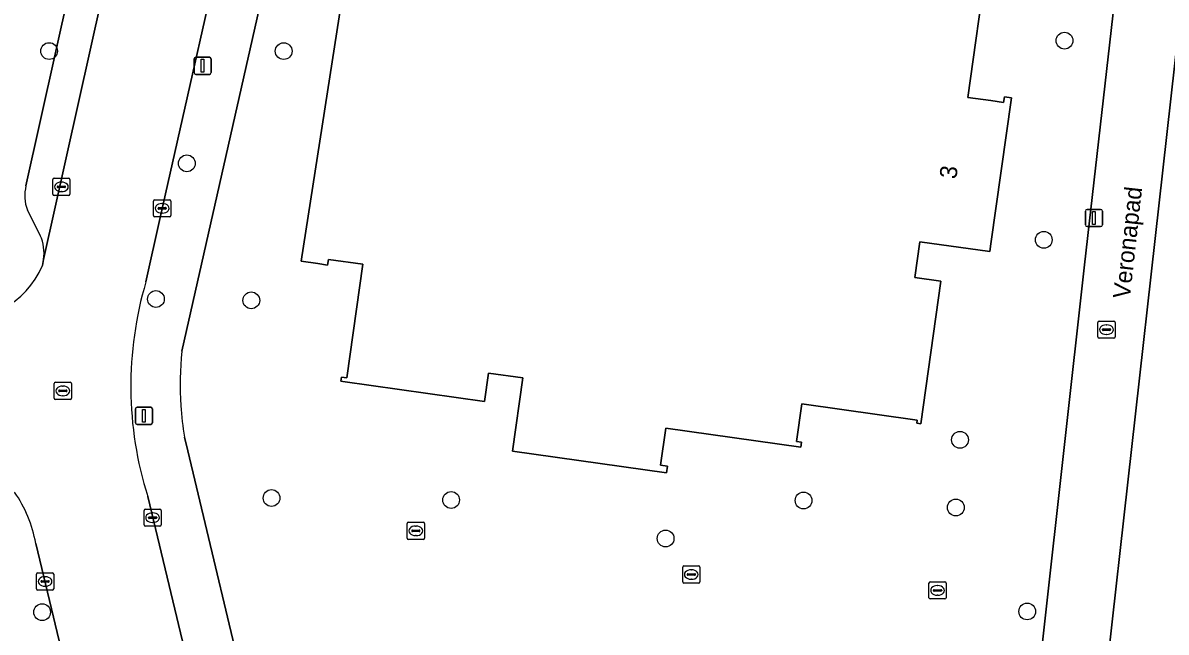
# Model space of a CAD drawing. Extents: x 162082 to 163401, y 388089 to 388636.
# Drawn here: x 162943.5 to 163010.2, y 388312.7 to 388348.2 of the extents above; entities that cross this region are included whole.
import ezdxf

# ---------------------------------------------------------------- set-up
doc = ezdxf.new("R2010")
doc.units = 0
for name, color, linetype in [('IMGEO_Boom', 7, 'Continuous'), ('IMGEO_Erf', 7, 'Continuous'), ('IMGEO_Kolk', 7, 'Continuous'), ('IMGEO_Lichtmast', 7, 'Continuous'), ('IMGEO_Openbare_ruimte_label', 7, 'Continuous'), ('IMGEO_Pand', 7, 'Continuous'), ('IMGEO_Pand_nummerreeks', 7, 'Continuous'), ('IMGEO_Parkeervlak_open', 7, 'Continuous'), ('IMGEO_Rijbaan_lokaal_open', 7, 'Continuous'), ('IMGEO_Rioolput', 7, 'Continuous'), ('IMGEO_Voetpad_open', 7, 'Continuous')]:
    doc.layers.add(name, color=color, linetype=linetype)

msp = doc.modelspace()

# ---------------------------------------------------------------- linework, layer by layer
at = {"layer": 'IMGEO_Boom'}
for centre in [(163004.295, 388347.127), (162945.076, 388346.52), (162958.757, 388346.517), (162953.111, 388339.974), (163003.085, 388335.514), (162951.307, 388332.066), (162956.867, 388331.989), (162998.2, 388323.859), (162958.05, 388320.467), (162968.519, 388320.354), (162989.078, 388320.325), (162997.959, 388319.915), (162981.031, 388318.106), (162944.668, 388313.818), (163002.121, 388313.858)]:
    msp.add_circle(centre, 0.489, dxfattribs=at)
at = {"layer": 'IMGEO_Erf'}
for points in [[(162963.523, 388376.419), (162952.823, 388329.021)], [(162969.954, 388266.671), (162998.667, 388273.56), (162998.906, 388275.686), (163000, 388285.427), (163000.525, 388289.822), (163001.924, 388302.296), (163005.462, 388334.056), (163008.493, 388360.713), (163008.683, 388363.066), (163009.548, 388370.428)], [(163013.441, 388370.076), (163002.97, 388276.7)], [(162999.767, 388351.723), (162998.655, 388343.821), (163000, 388343.632), (163000.741, 388343.528), (163000.786, 388343.848), (163001.195, 388343.791), (163000, 388335.288), (162999.936, 388334.833), (162995.862, 388335.406), (162995.569, 388333.326), (162997.084, 388333.113), (162995.914, 388324.792), (162995.684, 388324.824), (162995.709, 388325.005), (162988.979, 388325.951), (162988.67, 388323.755), (162988.952, 388323.716), (162988.911, 388323.425), (162981.036, 388324.532), (162980.734, 388322.38), (162981.146, 388322.322), (162981.092, 388321.94), (162972.099, 388323.204), (162972.698, 388327.465), (162970.705, 388327.745), (162970.473, 388326.096), (162962.21, 388327.258), (162962.089, 388327.275), (162962.122, 388327.514), (162962.448, 388327.468), (162963.38, 388334.093), (162961.365, 388334.377), (162961.319, 388334.047), (162960.744, 388334.128), (162959.776, 388334.278), (162962.535, 388352.038)], [(162952.976, 388324.023), (162953.166, 388323.228), (162960.82, 388291.119), (162961.187, 388289.582), (162966.17, 388268.679)]]:
    msp.add_lwpolyline(points, dxfattribs=at)
for centre, radius, start, end in [((162971.971, 388327.054), 19.249, 174.13393, 183.59115), ((162969.467, 388326.9), 16.74, 183.60327, 189.89654)]:
    msp.add_arc(centre, radius, start, end, dxfattribs=at)
at = {"layer": 'IMGEO_Kolk'}
for p, q in [((162945.29, 388338.179), (162945.29, 388339.031)), ((162945.365, 388339.105), (162946.217, 388339.105)), ((162945.592, 388338.648), (162945.99, 388338.648)), ((162945.778, 388338.885), (162945.803, 388338.885)), ((162946.291, 388339.031), (162946.291, 388338.179)), ((162946.217, 388338.105), (162945.365, 388338.105)), ((162945.549, 388338.599), (162945.549, 388338.611)), ((162945.987, 388338.562), (162945.589, 388338.562)), ((162945.801, 388338.325), (162945.776, 388338.325)), ((162946.033, 388338.611), (162946.033, 388338.599)), ((162951.169, 388336.926), (162951.169, 388337.778)), ((162951.244, 388337.852), (162952.096, 388337.852)), ((162951.428, 388337.346), (162951.428, 388337.358)), ((162951.866, 388337.309), (162951.468, 388337.309)), ((162951.471, 388337.395), (162951.869, 388337.395)), ((162951.657, 388337.632), (162951.682, 388337.632)), ((162951.912, 388337.358), (162951.912, 388337.346)), ((162952.17, 388337.778), (162952.17, 388336.926)), ((162952.096, 388336.852), (162951.244, 388336.852)), ((162951.68, 388337.072), (162951.655, 388337.072)), ((163006.242, 388329.856), (163006.242, 388330.708)), ((163006.317, 388330.782), (163007.169, 388330.782)), ((163007.243, 388330.708), (163007.243, 388329.856)), ((163006.501, 388330.276), (163006.501, 388330.288)), ((163006.939, 388330.239), (163006.541, 388330.239)), ((163006.544, 388330.325), (163006.942, 388330.325)), ((163006.753, 388330.002), (163006.728, 388330.002)), ((163006.73, 388330.562), (163006.755, 388330.562)), ((163006.985, 388330.288), (163006.985, 388330.276)), ((163007.169, 388329.782), (163006.317, 388329.782)), ((162950.612, 388318.898), (162950.612, 388319.75)), ((162950.687, 388319.824), (162951.539, 388319.824)), ((162950.871, 388319.318), (162950.871, 388319.33)), ((162950.914, 388319.367), (162951.312, 388319.367)), ((162951.1, 388319.604), (162951.125, 388319.604)), ((162951.355, 388319.33), (162951.355, 388319.318)), ((162951.613, 388319.75), (162951.613, 388318.898)), ((162951.539, 388318.824), (162950.687, 388318.824)), ((162951.309, 388319.281), (162950.911, 388319.281)), ((162951.123, 388319.044), (162951.098, 388319.044)), ((162965.963, 388318.13), (162965.963, 388318.982)), ((162966.038, 388319.056), (162966.89, 388319.056)), ((162966.451, 388318.836), (162966.476, 388318.836)), ((162966.964, 388318.982), (162966.964, 388318.13)), ((162966.89, 388318.056), (162966.038, 388318.056)), ((162966.222, 388318.55), (162966.222, 388318.562)), ((162966.66, 388318.513), (162966.262, 388318.513)), ((162966.265, 388318.599), (162966.663, 388318.599)), ((162966.474, 388318.276), (162966.449, 388318.276)), ((162966.706, 388318.562), (162966.706, 388318.55)), ((162944.342, 388315.178), (162944.342, 388316.03)), ((162944.417, 388316.104), (162945.269, 388316.104)), ((162945.343, 388316.03), (162945.343, 388315.178)), ((162982.027, 388315.584), (162982.027, 388316.436)), ((162982.102, 388316.51), (162982.954, 388316.51)), ((162982.286, 388316.004), (162982.286, 388316.016)), ((162982.724, 388315.967), (162982.326, 388315.967)), ((162982.329, 388316.053), (162982.727, 388316.053)), ((162982.515, 388316.29), (162982.54, 388316.29)), ((162982.77, 388316.016), (162982.77, 388316.004)), ((162983.028, 388316.436), (162983.028, 388315.584)), ((162944.601, 388315.598), (162944.601, 388315.61)), ((162945.039, 388315.561), (162944.641, 388315.561)), ((162944.644, 388315.647), (162945.042, 388315.647)), ((162944.853, 388315.324), (162944.828, 388315.324)), ((162944.83, 388315.884), (162944.855, 388315.884)), ((162945.085, 388315.61), (162945.085, 388315.598)), ((162982.954, 388315.51), (162982.102, 388315.51)), ((162982.538, 388315.73), (162982.513, 388315.73)), ((162996.391, 388314.657), (162996.391, 388315.509)), ((162996.466, 388315.583), (162997.318, 388315.583)), ((162996.879, 388315.363), (162996.904, 388315.363)), ((162997.392, 388315.509), (162997.392, 388314.657)), ((162945.269, 388315.104), (162944.417, 388315.104)), ((162996.65, 388315.077), (162996.65, 388315.089)), ((162997.088, 388315.04), (162996.69, 388315.04)), ((162996.693, 388315.126), (162997.091, 388315.126)), ((162996.902, 388314.803), (162996.877, 388314.803)), ((162997.134, 388315.089), (162997.134, 388315.077)), ((162997.318, 388314.583), (162996.466, 388314.583))]:
    msp.add_line(p, q, dxfattribs=at)
for points in [[(162945.29, 388338.179), (162945.29, 388339.031)], [(162945.365, 388339.105), (162946.217, 388339.105)], [(162946.291, 388339.031), (162946.291, 388338.179)], [(162946.217, 388338.105), (162945.365, 388338.105)], [(162951.169, 388336.926), (162951.169, 388337.778)], [(162951.244, 388337.852), (162952.096, 388337.852)], [(162952.17, 388337.778), (162952.17, 388336.926)], [(162952.096, 388336.852), (162951.244, 388336.852)], [(163006.242, 388329.856), (163006.242, 388330.708)], [(163006.317, 388330.782), (163007.169, 388330.782)], [(163007.243, 388330.708), (163007.243, 388329.856)], [(163007.169, 388329.782), (163006.317, 388329.782)], [(162950.612, 388318.898), (162950.612, 388319.75)], [(162950.687, 388319.824), (162951.539, 388319.824)], [(162951.613, 388319.75), (162951.613, 388318.898)], [(162951.539, 388318.824), (162950.687, 388318.824)], [(162965.963, 388318.13), (162965.963, 388318.982)], [(162966.038, 388319.056), (162966.89, 388319.056)], [(162966.964, 388318.982), (162966.964, 388318.13)], [(162966.89, 388318.056), (162966.038, 388318.056)], [(162944.342, 388315.178), (162944.342, 388316.03)], [(162944.417, 388316.104), (162945.269, 388316.104)], [(162945.343, 388316.03), (162945.343, 388315.178)], [(162982.027, 388315.584), (162982.027, 388316.436)], [(162982.102, 388316.51), (162982.954, 388316.51)], [(162983.028, 388316.436), (162983.028, 388315.584)], [(162982.954, 388315.51), (162982.102, 388315.51)], [(162996.391, 388314.657), (162996.391, 388315.509)], [(162996.466, 388315.583), (162997.318, 388315.583)], [(162997.392, 388315.509), (162997.392, 388314.657)], [(162945.269, 388315.104), (162944.417, 388315.104)], [(162997.318, 388314.583), (162996.466, 388314.583)]]:
    msp.add_lwpolyline(points, dxfattribs=at)
for centre, radius, start, end in [((162945.367, 388339.029), 0.0765, 91.55205, 178.44795), ((162945.367, 388339.029), 0.0765, 91.55205, 178.44795), ((162945.589, 388338.608), 0.0403, 85.87752, 175.75265), ((162945.994, 388338.61), 0.0386, 1.73085, 96.63898), ((162946.215, 388339.029), 0.0765, 1.55205, 88.44795), ((162946.215, 388339.029), 0.0765, 1.55205, 88.44795), ((162945.367, 388338.181), 0.0765, 181.55205, 268.44795), ((162945.367, 388338.181), 0.0765, 181.55205, 268.44795), ((162945.586, 388338.598), 0.0366, 178.93798, 274.71019), ((162945.99, 388338.605), 0.043, 264.86636, 352.45326), ((162946.215, 388338.181), 0.0765, 271.55205, 358.44795), ((162946.215, 388338.181), 0.0765, 271.55205, 358.44795), ((162951.246, 388337.776), 0.0765, 91.55205, 178.44795), ((162951.246, 388337.776), 0.0765, 91.55205, 178.44795), ((162951.468, 388337.355), 0.0403, 85.87752, 175.75265), ((162951.465, 388337.345), 0.0366, 178.93798, 274.71019), ((162951.869, 388337.352), 0.043, 264.86636, 352.45326), ((162951.873, 388337.357), 0.0386, 1.73085, 96.63898), ((162952.094, 388337.776), 0.0765, 1.55205, 88.44795), ((162952.094, 388337.776), 0.0765, 1.55205, 88.44795), ((162951.246, 388336.928), 0.0765, 181.55205, 268.44795), ((162951.246, 388336.928), 0.0765, 181.55205, 268.44795), ((162952.094, 388336.928), 0.0765, 271.55205, 358.44795), ((162952.094, 388336.928), 0.0765, 271.55205, 358.44795), ((163006.319, 388330.706), 0.0765, 91.55205, 178.44795), ((163006.319, 388330.706), 0.0765, 91.55205, 178.44795), ((163007.167, 388330.706), 0.0765, 1.55205, 88.44795), ((163007.167, 388330.706), 0.0765, 1.55205, 88.44795), ((163006.541, 388330.285), 0.0403, 85.87752, 175.75265), ((163006.538, 388330.275), 0.0366, 178.93798, 274.71019), ((163006.942, 388330.282), 0.043, 264.86636, 352.45326), ((163006.946, 388330.287), 0.0386, 1.73085, 96.63898), ((163006.319, 388329.858), 0.0765, 181.55205, 268.44795), ((163006.319, 388329.858), 0.0765, 181.55205, 268.44795), ((163007.167, 388329.858), 0.0765, 271.55205, 358.44795), ((163007.167, 388329.858), 0.0765, 271.55205, 358.44795), ((162950.689, 388319.748), 0.0765, 91.55205, 178.44795), ((162950.689, 388319.748), 0.0765, 91.55205, 178.44795), ((162950.911, 388319.327), 0.0403, 85.87752, 175.75265), ((162950.908, 388319.317), 0.0366, 178.93798, 274.71019), ((162951.312, 388319.324), 0.043, 264.86636, 352.45326), ((162951.316, 388319.329), 0.0386, 1.73085, 96.63898), ((162951.537, 388319.748), 0.0765, 1.55205, 88.44795), ((162951.537, 388319.748), 0.0765, 1.55205, 88.44795), ((162950.689, 388318.9), 0.0765, 181.55205, 268.44795), ((162950.689, 388318.9), 0.0765, 181.55205, 268.44795), ((162951.537, 388318.9), 0.0765, 271.55205, 358.44795), ((162951.537, 388318.9), 0.0765, 271.55205, 358.44795), ((162966.04, 388318.98), 0.0765, 91.55205, 178.44795), ((162966.04, 388318.98), 0.0765, 91.55205, 178.44795), ((162966.888, 388318.98), 0.0765, 1.55205, 88.44795), ((162966.888, 388318.98), 0.0765, 1.55205, 88.44795), ((162966.04, 388318.132), 0.0765, 181.55205, 268.44795), ((162966.04, 388318.132), 0.0765, 181.55205, 268.44795), ((162966.262, 388318.559), 0.0403, 85.87752, 175.75265), ((162966.259, 388318.549), 0.0366, 178.93798, 274.71019), ((162966.663, 388318.556), 0.043, 264.86636, 352.45326), ((162966.667, 388318.561), 0.0386, 1.73085, 96.63898), ((162966.888, 388318.132), 0.0765, 271.55205, 358.44795), ((162966.888, 388318.132), 0.0765, 271.55205, 358.44795), ((162944.419, 388316.028), 0.0765, 91.55205, 178.44795), ((162944.419, 388316.028), 0.0765, 91.55205, 178.44795), ((162945.267, 388316.028), 0.0765, 1.55205, 88.44795), ((162945.267, 388316.028), 0.0765, 1.55205, 88.44795), ((162982.104, 388316.434), 0.0765, 91.55205, 178.44795), ((162982.104, 388316.434), 0.0765, 91.55205, 178.44795), ((162982.326, 388316.013), 0.0403, 85.87752, 175.75265), ((162982.323, 388316.003), 0.0366, 178.93798, 274.71019), ((162982.727, 388316.01), 0.043, 264.86636, 352.45326), ((162982.731, 388316.015), 0.0386, 1.73085, 96.63898), ((162982.952, 388316.434), 0.0765, 1.55205, 88.44795), ((162982.952, 388316.434), 0.0765, 1.55205, 88.44795), ((162944.641, 388315.607), 0.0403, 85.87752, 175.75265), ((162944.638, 388315.597), 0.0366, 178.93798, 274.71019), ((162945.042, 388315.604), 0.043, 264.86636, 352.45326), ((162945.046, 388315.609), 0.0386, 1.73085, 96.63898), ((162982.104, 388315.586), 0.0765, 181.55205, 268.44795), ((162982.104, 388315.586), 0.0765, 181.55205, 268.44795), ((162982.952, 388315.586), 0.0765, 271.55205, 358.44795), ((162982.952, 388315.586), 0.0765, 271.55205, 358.44795), ((162996.468, 388315.507), 0.0765, 91.55205, 178.44795), ((162996.468, 388315.507), 0.0765, 91.55205, 178.44795), ((162997.316, 388315.507), 0.0765, 1.55205, 88.44795), ((162997.316, 388315.507), 0.0765, 1.55205, 88.44795), ((162944.419, 388315.18), 0.0765, 181.55205, 268.44795), ((162944.419, 388315.18), 0.0765, 181.55205, 268.44795), ((162945.267, 388315.18), 0.0765, 271.55205, 358.44795), ((162945.267, 388315.18), 0.0765, 271.55205, 358.44795), ((162996.468, 388314.659), 0.0765, 181.55205, 268.44795), ((162996.468, 388314.659), 0.0765, 181.55205, 268.44795), ((162996.69, 388315.086), 0.0403, 85.87752, 175.75265), ((162996.687, 388315.076), 0.0366, 178.93798, 274.71019), ((162997.091, 388315.083), 0.043, 264.86636, 352.45326), ((162997.095, 388315.088), 0.0386, 1.73085, 96.63898), ((162997.316, 388314.659), 0.0765, 271.55205, 358.44795), ((162997.316, 388314.659), 0.0765, 271.55205, 358.44795)]:
    msp.add_arc(centre, radius, start, end, dxfattribs=at)
for centre, major_axis, ratio, start_param, end_param in [((162945.777, 388338.605), (-0.387, 0.002), 0.722429, 4.712389, 7.853982), ((162945.802, 388338.605), (-0.39, 0.002), 0.717154, 1.570796, 4.712389), ((162951.656, 388337.352), (-0.387, 0.002), 0.722429, 4.712389, 7.853982), ((162951.681, 388337.352), (-0.39, 0.002), 0.717154, 1.570796, 4.712389), ((163006.729, 388330.282), (-0.387, 0.002), 0.722429, 4.712389, 7.853982), ((163006.754, 388330.282), (-0.39, 0.002), 0.717154, 1.570796, 4.712389), ((162951.099, 388319.324), (-0.387, 0.002), 0.722429, 4.712389, 7.853982), ((162951.124, 388319.324), (-0.39, 0.002), 0.717154, 1.570796, 4.712389), ((162966.45, 388318.556), (-0.387, 0.002), 0.722429, 4.712389, 7.853982), ((162966.475, 388318.556), (-0.39, 0.002), 0.717154, 1.570796, 4.712389), ((162982.514, 388316.01), (-0.387, 0.002), 0.722429, 4.712389, 7.853982), ((162982.539, 388316.01), (-0.39, 0.002), 0.717154, 1.570796, 4.712389), ((162944.829, 388315.604), (-0.387, 0.002), 0.722429, 4.712389, 7.853982), ((162944.854, 388315.604), (-0.39, 0.002), 0.717154, 1.570796, 4.712389), ((162996.878, 388315.083), (-0.387, 0.002), 0.722429, 4.712389, 7.853982), ((162996.903, 388315.083), (-0.39, 0.002), 0.717154, 1.570796, 4.712389)]:
    msp.add_ellipse(centre, major_axis=major_axis, ratio=ratio, start_param=start_param, end_param=end_param, dxfattribs=at)
at = {"layer": 'IMGEO_Lichtmast'}
for p, q in [((162953.533, 388345.263), (162953.533, 388346.063)), ((162953.533, 388346.063), (162953.533, 388345.263)), ((162953.633, 388346.163), (162954.423, 388346.163)), ((162954.423, 388346.163), (162953.633, 388346.163)), ((162954.523, 388346.063), (162954.523, 388345.263)), ((162954.523, 388345.263), (162954.523, 388346.063)), ((162954.423, 388345.163), (162953.633, 388345.163)), ((162953.633, 388345.163), (162954.423, 388345.163)), ((163005.511, 388336.386), (163005.511, 388337.186)), ((163005.511, 388337.186), (163005.511, 388336.386)), ((163005.611, 388337.286), (163006.401, 388337.286)), ((163006.401, 388337.286), (163005.611, 388337.286)), ((163006.501, 388337.186), (163006.501, 388336.386)), ((163006.501, 388336.386), (163006.501, 388337.186)), ((163006.401, 388336.286), (163005.611, 388336.286)), ((163005.611, 388336.286), (163006.401, 388336.286)), ((162950.112, 388324.86), (162950.112, 388325.66)), ((162950.112, 388325.66), (162950.112, 388324.86)), ((162950.212, 388325.76), (162951.002, 388325.76)), ((162951.002, 388325.76), (162950.212, 388325.76)), ((162951.102, 388325.66), (162951.102, 388324.86)), ((162951.102, 388324.86), (162951.102, 388325.66)), ((162951.002, 388324.76), (162950.212, 388324.76)), ((162950.212, 388324.76), (162951.002, 388324.76))]:
    msp.add_line(p, q, dxfattribs=at)
for points in [[(162953.953, 388346.038), (162954.103, 388346.038), (162954.103, 388345.288), (162953.953, 388345.288), (162953.953, 388346.038)], [(163005.931, 388337.161), (163006.081, 388337.161), (163006.081, 388336.411), (163005.931, 388336.411), (163005.931, 388337.161)], [(162950.532, 388325.635), (162950.682, 388325.635), (162950.682, 388324.885), (162950.532, 388324.885), (162950.532, 388325.635)]]:
    msp.add_lwpolyline(points, dxfattribs=at)
for centre, start, end in [((162953.633, 388346.063), 90, 180), ((162953.633, 388346.063), 90, 180), ((162954.423, 388346.063), 0, 90), ((162954.423, 388346.063), 360, 90), ((162953.633, 388345.263), 180, 270), ((162953.633, 388345.263), 180, 270), ((162954.423, 388345.263), 270, 0), ((162954.423, 388345.263), 270, 0), ((163005.611, 388337.186), 90, 180), ((163005.611, 388337.186), 90, 180), ((163006.401, 388337.186), 0, 90), ((163006.401, 388337.186), 360, 90), ((163005.611, 388336.386), 180, 270), ((163005.611, 388336.386), 180, 270), ((163006.401, 388336.386), 270, 0), ((163006.401, 388336.386), 270, 0), ((162950.212, 388325.66), 90, 180), ((162950.212, 388325.66), 90, 180), ((162951.002, 388325.66), 0, 90), ((162951.002, 388325.66), 360, 90), ((162950.212, 388324.86), 180, 270), ((162950.212, 388324.86), 180, 270), ((162951.002, 388324.86), 270, 0), ((162951.002, 388324.86), 270, 0)]:
    msp.add_arc(centre, 0.1, start, end, dxfattribs=at)
at = {"layer": 'IMGEO_Pand'}
msp.add_lwpolyline([(162962.535, 388352.038), (162959.776, 388334.278), (162960.744, 388334.128), (162961.319, 388334.047), (162961.365, 388334.377), (162963.38, 388334.093), (162962.448, 388327.468), (162962.122, 388327.514), (162962.089, 388327.275), (162962.21, 388327.258), (162970.473, 388326.096), (162970.705, 388327.745), (162972.698, 388327.465), (162972.099, 388323.204), (162981.092, 388321.94), (162981.146, 388322.322), (162980.734, 388322.38), (162981.036, 388324.532), (162988.911, 388323.425), (162988.952, 388323.716), (162988.67, 388323.755), (162988.979, 388325.951), (162995.709, 388325.005), (162995.684, 388324.824), (162995.914, 388324.792), (162997.084, 388333.113), (162995.569, 388333.326), (162995.862, 388335.406), (162999.936, 388334.833), (163000, 388335.288), (163001.195, 388343.791), (163000.786, 388343.848), (163000.741, 388343.528), (163000, 388343.632), (162998.655, 388343.821), (162999.767, 388351.723)], dxfattribs=at)
at = {"layer": 'IMGEO_Parkeervlak_open'}
for points in [[(162952.263, 388377.058), (162943.728, 388338.671)], [(162944.756, 388334.375), (162954.244, 388376.918)], [(162943.812, 388337.248), (162944.556, 388335.771)]]:
    msp.add_lwpolyline(points, dxfattribs=at)
for centre, radius, start, end in [((162945.995, 388338.091), 2.34, 165.64445, 201.11207), ((162942.324, 388334.739), 2.459, 351.49027, 24.8159)]:
    msp.add_arc(centre, radius, start, end, dxfattribs=at)
at = {"layer": 'IMGEO_Rijbaan_lokaal_open'}
for points in [[(162954.244, 388376.918), (162944.756, 388334.375), (162944.682, 388334.015)], [(162950.724, 388333.071), (162951.552, 388336.823), (162960.525, 388376.62)], [(162944.296, 388317.825), (162945.789, 388311.666), (162946.675, 388307.971), (162949.292, 388296.772), (162950.192, 388293.088), (162950.233, 388292.921), (162950.326, 388292.933), (162955.378, 388271.249), (162955.667, 388269.968), (162955.835, 388269.226), (162962.752, 388270.839), (162962.523, 388271.828), (162950.825, 388320.555)]]:
    msp.add_lwpolyline(points, dxfattribs=at)
for centre, radius, start, end in [((162939.976, 388336.011), 5.111, 259.04386, 337.01098), ((162971.258, 388326.978), 21.419, 163.47395, 197.45074), ((162936.697, 388316.441), 7.724, 10.32044, 34.48032)]:
    msp.add_arc(centre, radius, start, end, dxfattribs=at)
at = {"layer": 'IMGEO_Rioolput'}
for p, q in [((162945.376, 388326.286), (162945.376, 388327.138)), ((162945.451, 388327.212), (162946.303, 388327.212)), ((162945.635, 388326.706), (162945.635, 388326.718)), ((162946.073, 388326.669), (162945.675, 388326.669)), ((162945.678, 388326.755), (162946.076, 388326.755)), ((162945.864, 388326.992), (162945.889, 388326.992)), ((162946.119, 388326.718), (162946.119, 388326.706)), ((162946.377, 388327.138), (162946.377, 388326.286)), ((162946.303, 388326.212), (162945.451, 388326.212)), ((162945.887, 388326.432), (162945.862, 388326.432))]:
    msp.add_line(p, q, dxfattribs=at)
for points in [[(162945.376, 388326.286), (162945.376, 388327.138)], [(162945.451, 388327.212), (162946.303, 388327.212)], [(162946.377, 388327.138), (162946.377, 388326.286)], [(162946.303, 388326.212), (162945.451, 388326.212)]]:
    msp.add_lwpolyline(points, dxfattribs=at)
for centre, radius, start, end in [((162945.453, 388327.136), 0.0765, 91.55205, 178.44795), ((162945.453, 388327.136), 0.0765, 91.55205, 178.44795), ((162945.675, 388326.715), 0.0403, 85.87752, 175.75265), ((162945.672, 388326.705), 0.0366, 178.93798, 274.71019), ((162946.076, 388326.712), 0.043, 264.86636, 352.45326), ((162946.08, 388326.717), 0.0386, 1.73085, 96.63898), ((162946.301, 388327.136), 0.0765, 1.55205, 88.44795), ((162946.301, 388327.136), 0.0765, 1.55205, 88.44795), ((162945.453, 388326.288), 0.0765, 181.55205, 268.44795), ((162945.453, 388326.288), 0.0765, 181.55205, 268.44795), ((162946.301, 388326.288), 0.0765, 271.55205, 358.44795), ((162946.301, 388326.288), 0.0765, 271.55205, 358.44795)]:
    msp.add_arc(centre, radius, start, end, dxfattribs=at)
for centre, major_axis, ratio, start_param, end_param in [((162945.863, 388326.712), (-0.387, 0.002), 0.722429, 4.712389, 7.853982), ((162945.888, 388326.712), (-0.39, 0.002), 0.717154, 1.570796, 4.712389)]:
    msp.add_ellipse(centre, major_axis=major_axis, ratio=ratio, start_param=start_param, end_param=end_param, dxfattribs=at)
at = {"layer": 'IMGEO_Voetpad_open'}
for points in [[(162943.728, 388338.671), (162952.263, 388377.058)], [(162960.525, 388376.62), (162951.552, 388336.823), (162950.724, 388333.071)], [(162952.823, 388329.021), (162963.523, 388376.419)], [(162944.556, 388335.771), (162943.812, 388337.248)], [(162944.682, 388334.015), (162944.756, 388334.375)], [(162961.187, 388289.582), (162960.82, 388291.119), (162953.166, 388323.228), (162952.976, 388324.023)], [(162950.825, 388320.555), (162962.523, 388271.828), (162962.752, 388270.839), (162963.027, 388269.647)], [(162950.192, 388293.088), (162949.292, 388296.772), (162946.675, 388307.971), (162945.789, 388311.666), (162944.296, 388317.825)]]:
    msp.add_lwpolyline(points, dxfattribs=at)
msp.add_lwpolyline([(163013.441, 388370.076), (163009.556, 388370.497), (163009.548, 388370.428), (163008.683, 388363.066), (163008.493, 388360.713), (163005.462, 388334.056), (163001.924, 388302.296), (163000.525, 388289.822), (163000, 388285.427), (162998.906, 388275.686), (163002.97, 388276.7)], close=True, dxfattribs=at)
for centre, radius, start, end in [((162945.995, 388338.091), 2.34, 165.64445, 201.11207), ((162942.324, 388334.739), 2.459, 351.49027, 24.8159), ((162939.976, 388336.011), 5.111, 259.04386, 337.01098), ((162971.258, 388326.978), 21.419, 163.47395, 197.45074), ((162971.971, 388327.054), 19.249, 174.13393, 183.59115), ((162969.467, 388326.9), 16.74, 183.60327, 189.89654), ((162936.697, 388316.441), 7.724, 10.32044, 34.48032)]:
    msp.add_arc(centre, radius, start, end, dxfattribs=at)

# ---------------------------------------------------------------- texts
at = {"layer": 'IMGEO_Openbare_ruimte_label'}
msp.add_text('Veronapad', height=1, rotation=83.68512, dxfattribs=at).set_placement((163008.106, 388332.052))
at = {"layer": 'IMGEO_Pand_nummerreeks'}
msp.add_text('3', height=1, rotation=82.00172, dxfattribs=at).set_placement((162997.981, 388339.026))

doc.saveas('drawing.dxf')
